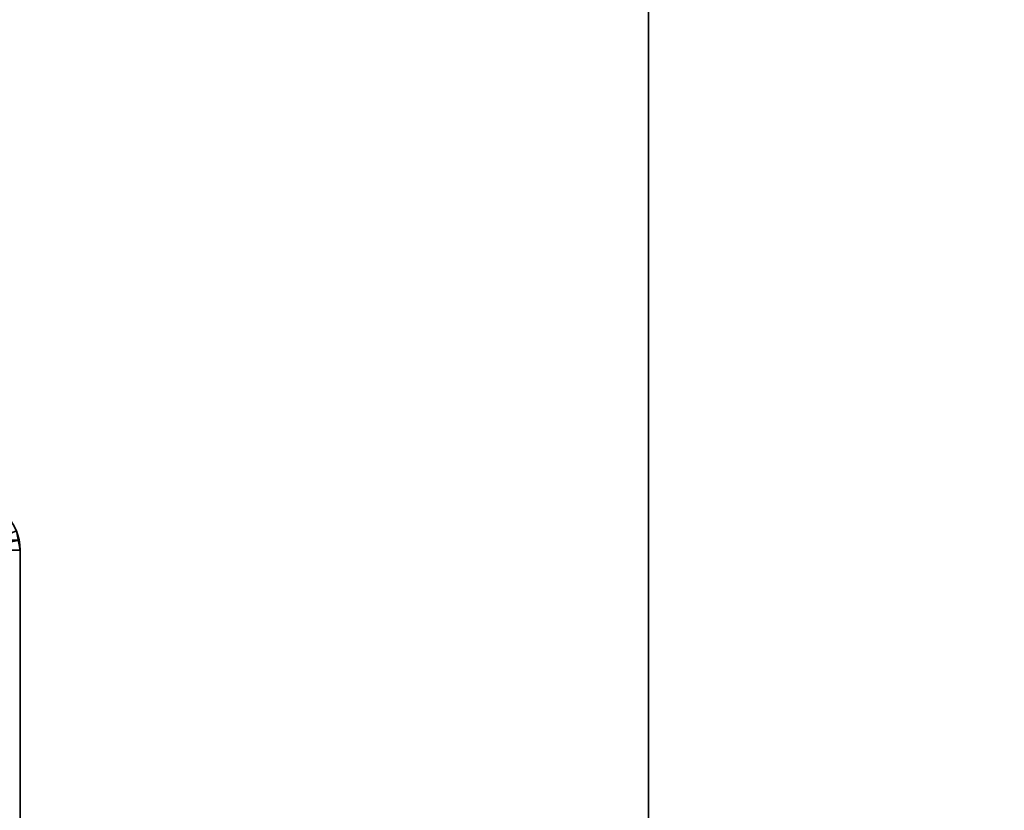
# Model space of a CAD drawing. Header units: millimetres. Extents: x -603 to 3703, y -115 to 193.
# Tile 645 of 656: x 3514 to 3575, y -2 to 47. Entities that reach past the tile are written whole.
import ezdxf

# ---------------------------------------------------------------- set-up
doc = ezdxf.new("R2010")
doc.units = ezdxf.units.MM
doc.layers.add('151', color=7, linetype='Continuous', true_color=0xffffff)

# ---------------------------------------------------------------- blocks, each defined once
blk = doc.blocks.new('UG_SURFACE_003')
at = {"layer": '151', "color": 252, "linetype": 'Continuous', "lineweight": 35}
for points in [[(3703, -18, 2212.25), (3703, 174.4, 2212.25), (2297, 174.4, 2212.25), (2297, -18, 2212.25)], [(2447, -18, 2062.25), (2447, 174.4, 2062.25), (3553, 174.4, 2062.25), (3553, -18, 2062.25)], [(3553, -18, 2062.25), (3553, 174.4, 2062.25), (3553, 174.4, -7.75), (3553, -18, -7.75)], [(3553, -18, -7.75), (3553, 174.4, -7.75), (3703, 174.4, -7.75), (3703, -18, -7.75)]]:
    blk.add_3dface(points, dxfattribs=at)
blk = doc.blocks.new('UG_SURFACE_167')
at = {"layer": '151', "color": 252, "linetype": 'Continuous', "lineweight": 35}
for points in [[(2485.5, 14.42, 2021.75), (3514.5, 14.42, 2021.75), (3514.441, 15.021, 2021.691)], [(3513, 14.42, 2020.25), (3512.97, 14.728, 2020.22), (3514.441, 15.021, 2021.691), (3514.5, 14.42, 2021.75)], [(2485.5, -29.92, 2021.75), (3514.5, -29.92, 2021.75), (3514.5, 14.42, 2021.75), (2485.5, 14.42, 2021.75)], [(3514.5, 14.42, 2021.75), (3514.5, -29.92, 2021.75), (3513, -29.92, 2020.25), (3513, 14.42, 2020.25)]]:
    blk.add_3dface(points, dxfattribs=at)
blk = doc.blocks.new('UG_SURFACE_168')
at = {"layer": '151', "color": 252, "linetype": 'Continuous', "lineweight": 35}
for points in [[(3513, 14.42, -7.75), (3512.88, 15.025, -7.75), (3514.266, 15.599, -7.75), (3514.5, 14.42, -7.75)], [(3514.5, 14.42, -7.75), (3514.266, 15.599, -7.75), (3514.266, 15.599, 2021.516)], [(3514.266, 15.599, 2021.516), (3514.441, 15.021, 2021.691), (3514.5, 14.42, -7.75)], [(3514.5, 14.42, 2021.75), (3514.441, 15.021, 2021.691), (3512.97, 14.728, 2020.22), (3513, 14.42, 2020.25)], [(3514.441, 15.021, 2021.691), (3514.5, 14.42, 2021.75), (3514.5, 14.42, -7.75)], [(3513, -29.92, -7.75), (3513, 14.42, -7.75), (3514.5, 14.42, -7.75), (3514.5, -29.92, -7.75)], [(3514.5, -29.92, 2021.75), (3514.5, 14.42, 2021.75), (3513, 14.42, 2020.25), (3513, -29.92, 2020.25)], [(3514.5, -29.92, 2021.75), (3514.5, -29.92, -7.75), (3514.5, 14.42, -7.75), (3514.5, 14.42, 2021.75)]]:
    blk.add_3dface(points, dxfattribs=at)

msp = doc.modelspace()

# ---------------------------------------------------------------- linework, layer by layer
at = {"layer": '151', "color": 252, "linetype": 'Continuous', "lineweight": 35, "true_color": 0x939598}
for p, q in [((3553, -18, 2062.25), (3553, 174.4, 2062.25)), ((3553, 174.4, -7.75), (3553, -18, -7.75)), ((3514.5, 14.42, 2021.75), (2485.5, 14.42, 2021.75)), ((3514.5, -29.92, -7.75), (3514.5, 14.42, -7.75)), ((3514.5, -29.92, 2021.75), (3514.5, 14.42, 2021.75)), ((3514.5, -29.92, 2021.75), (3514.5, 14.42, 2021.75)), ((3514.5, 14.42, -7.75), (3514.5, 14.42, 2021.75))]:
    msp.add_line(p, q, dxfattribs=at)
msp.add_arc((3511.42, 14.42, -7.75), 3.08, 360, 90, dxfattribs=at)
at = {"layer": '151', "color": 252, "linetype": 'Continuous', "lineweight": 35, "true_color": 0x939598, "extrusion": (-0.707107, -6.12323e-17, 0.707107)}
for major_axis, start_param, end_param in [((-3.08, 0, -3.08), 3.141593, 4.712389), ((3.08, 0, 3.08), 0, 1.570796)]:
    msp.add_ellipse((3511.42, 14.42, 2018.67), major_axis=major_axis, ratio=0.707107, start_param=start_param, end_param=end_param, dxfattribs=at)

# ---------------------------------------------------------------- block references
at = {"layer": '151', "color": 252, "linetype": 'Continuous', "lineweight": 35, "true_color": 0x939598}
for name in ['UG_SURFACE_003', 'UG_SURFACE_167', 'UG_SURFACE_168']:
    msp.add_blockref(name, (0, 0), dxfattribs=at)

doc.saveas('drawing.dxf')
